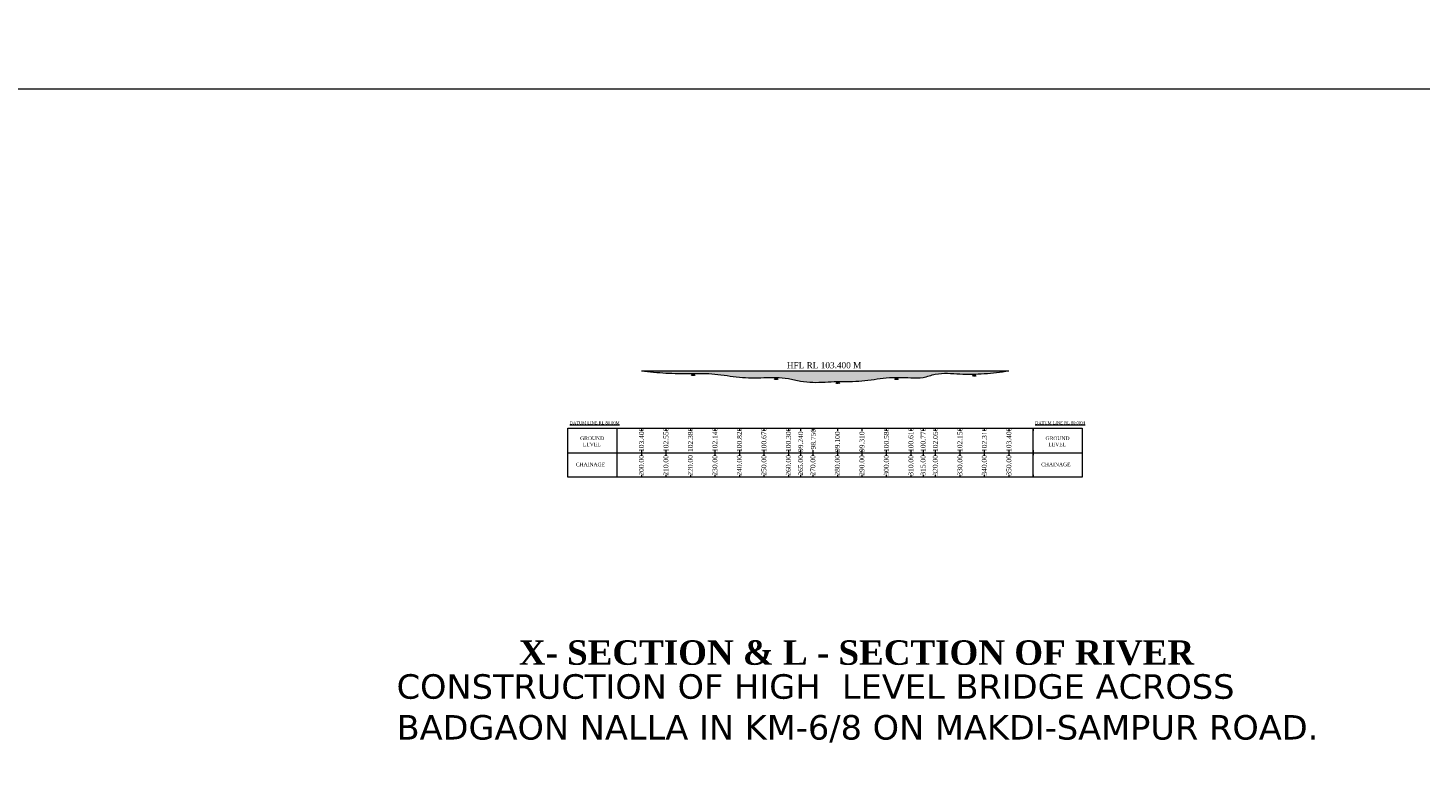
# Model space of a CAD drawing. Header units: millimetres. Extents: x -20950785 to 389010297, y -11535949 to 14056629.
# Tile 561 of 654: x 17953903 to 18522293, y 487182 to 795432. Entities that reach past the tile are written whole.
import ezdxf

# ---------------------------------------------------------------- set-up
doc = ezdxf.new("R2010")
doc.units = ezdxf.units.MM
doc.header["$LTSCALE"] = 60
doc.header["$MEASUREMENT"] = 0
doc.linetypes.add('ACAD_ISO03W100', pattern=[30, 12, -18])
doc.layers.add('PDF_H.F.L.', color=7, linetype='ACAD_ISO03W100')
doc.styles.add('Annotative', font='arial.ttf')

msp = doc.modelspace()

# ---------------------------------------------------------------- hatches: boundary and pattern name
at = {"linetype": 'Continuous', "lineweight": 9, "ltscale": 2}
h = msp.add_hatch(dxfattribs=at)
h.set_pattern_fill('DASH', scale=5000)
edge = h.paths.add_edge_path()
edge.add_spline(control_points=[(18308788.54, 652766.76), (18310640.8, 652765.73), (18314171.88, 652631.06), (18319463.29, 652452.38), (18325937.83, 654979.21), (18332954.83, 654100.33), (18338134.77, 654052.33), (18340014.67, 654101.78)], knot_values=[104798.10636198, 104798.10636198, 104798.10636198, 104798.10636198, 110358.868882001, 115361.428226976, 120522.668388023, 130701.568132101, 136485.270525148, 136485.270525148, 136485.270525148, 136485.270525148], degree=3, periodic=0)
edge.add_line((18340014.67, 654101.78), (18340016.4, 654105.37))
edge.add_line((18340016.4, 654105.37), (18340018, 654101.87))
edge.add_spline(control_points=[(18340018, 654101.87), (18340060.96, 654103), (18340103.93, 654104.17), (18340146.9, 654105.37)], knot_values=[136488.685376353, 136488.685376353, 136488.685376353, 136488.685376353, 136620.87024936, 136620.87024936, 136620.87024936, 136620.87024936], degree=3, periodic=0)
edge.add_spline(control_points=[(18340146.9, 654105.37), (18341548.34, 654144.56), (18346226.14, 654398.39), (18351013.73, 654998.16), (18354365, 655418)], knot_values=[136620.87024936, 136620.87024936, 136620.87024936, 136620.87024936, 140932.188836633, 150991.4184294, 150991.4184294, 150991.4184294, 150991.4184294], degree=3, periodic=0)
edge.add_line((18354365, 655418), (18204365, 655418))
edge.add_spline(control_points=[(18204365, 655418), (18207695.84, 655080.86), (18214346.04, 654407.75), (18221327.57, 654376.73), (18224969.03, 654401.89), (18225271.08, 654403.96)], knot_values=[0, 0, 0, 0, 10036.059983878, 20037.504879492, 20942.088649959, 20942.088649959, 20942.088649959, 20942.088649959], degree=3, periodic=0)
edge.add_line((18225271.08, 654403.96), (18225271.98, 654405.83))
edge.add_line((18225271.98, 654405.83), (18225272.83, 654403.97))
edge.add_spline(control_points=[(18225272.83, 654403.97), (18225315.89, 654404.27), (18225358.95, 654404.56), (18225402.01, 654404.86)], knot_values=[20943.836584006, 20943.836584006, 20943.836584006, 20943.836584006, 21072.793431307, 21072.793431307, 21072.793431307, 21072.793431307], degree=3, periodic=0)
edge.add_line((18225402.01, 654404.86), (18225402.48, 654405.83))
edge.add_line((18225402.48, 654405.83), (18225402.92, 654404.86))
edge.add_spline(control_points=[(18225402.92, 654404.86), (18228397.03, 654425.3), (18234761.62, 654456.6), (18244312.24, 652461.05), (18252691.63, 652634.46), (18257742.21, 652781.71), (18259422.94, 652747.77)], knot_values=[21073.703522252, 21073.703522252, 21073.703522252, 21073.703522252, 30040.384464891, 40127.128240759, 50128.253177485, 55160.462690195, 55160.462690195, 55160.462690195, 55160.462690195], degree=3, periodic=0)
edge.add_line((18225545.42, 654405.71), (18225545.48, 654405.83))
edge.add_line((18225545.48, 654405.83), (18225545.54, 654405.71))
edge.add_spline(control_points=[(18225402.92, 654404.86), (18228397.03, 654425.3), (18234761.62, 654456.6), (18244312.24, 652461.05), (18252691.63, 652634.46), (18257742.21, 652781.71), (18259422.94, 652747.77)], knot_values=[21073.703522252, 21073.703522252, 21073.703522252, 21073.703522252, 30040.384464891, 40127.128240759, 50128.253177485, 55160.462690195, 55160.462690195, 55160.462690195, 55160.462690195], degree=3, periodic=0)
edge.add_line((18259422.94, 652747.77), (18259422.94, 652747.78))
edge.add_line((18259422.94, 652747.78), (18259422.95, 652747.77))
edge.add_spline(control_points=[(18259422.95, 652747.77), (18259465.84, 652746.91), (18259508.73, 652745.99), (18259551.61, 652745.01)], knot_values=[55160.467595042, 55160.467595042, 55160.467595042, 55160.467595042, 55288.896661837, 55288.896661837, 55288.896661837, 55288.896661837], degree=3, periodic=0)
edge.add_line((18259551.65, 652745.09), (18259552.94, 652747.78))
edge.add_line((18259552.94, 652747.78), (18259554.24, 652744.95))
edge.add_spline(control_points=[(18259554.24, 652744.95), (18259600.49, 652743.9), (18259646.73, 652742.78), (18259692.96, 652741.59)], knot_values=[55291.519179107, 55291.519179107, 55291.519179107, 55291.519179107, 55430.036143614, 55430.036143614, 55430.036143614, 55430.036143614], degree=3, periodic=0)
edge.add_line((18259693.01, 652741.69), (18259695.94, 652747.78))
edge.add_line((18259695.94, 652747.78), (18259698.84, 652741.44))
edge.add_spline(control_points=[(18259698.84, 652741.44), (18261267.29, 652700.99), (18264522.29, 652456.25), (18269308.36, 651107.34), (18275991.23, 650518.43), (18280951.53, 651017.91), (18284250.31, 651114.73)], knot_values=[55435.910639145, 55435.910639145, 55435.910639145, 55435.910639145, 60135.095836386, 65246.220957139, 70270.173584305, 80161.66630418, 80161.66630418, 80161.66630418, 80161.66630418], degree=3, periodic=0)
edge.add_line((18284250.31, 651114.73), (18284253.97, 651122.33))
edge.add_line((18284253.97, 651122.33), (18284257.36, 651114.94))
edge.add_spline(control_points=[(18284257.36, 651114.94), (18284293.24, 651115.99), (18284334.99, 651117.17), (18284376.75, 651118.32), (18284382.62, 651118.49)], knot_values=[80168.710971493, 80168.710971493, 80168.710971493, 80168.710971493, 80276.296709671, 80293.906141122, 80293.906141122, 80293.906141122, 80293.906141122], degree=3, periodic=0)
edge.add_line((18284382.65, 651118.54), (18284384.47, 651122.33))
edge.add_line((18284384.47, 651122.33), (18284386.19, 651118.58))
edge.add_spline(control_points=[(18284386.19, 651118.58), (18284433.28, 651119.87), (18284480.37, 651121.11), (18284527.46, 651122.3)], knot_values=[80297.474607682, 80297.474607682, 80297.474607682, 80297.474607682, 80438.657791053, 80438.657791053, 80438.657791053, 80438.657791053], degree=3, periodic=0)
edge.add_line((18284527.49, 651122.38), (18284527.47, 651122.33))
edge.add_line((18284527.47, 651122.33), (18284527.49, 651122.3))
edge.add_spline(control_points=[(18284527.49, 651122.3), (18287809.55, 651205.4), (18294471.63, 650910.44), (18302302.62, 652585.14), (18306937.44, 652755.22), (18308228.47, 652764.86)], knot_values=[80438.687122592, 80438.687122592, 80438.687122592, 80438.687122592, 90278.501466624, 100358.823882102, 104237.441549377, 104237.441549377, 104237.441549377, 104237.441549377], degree=3, periodic=0)
edge.add_line((18308228.47, 652764.86), (18308235.87, 652780.23))
edge.add_line((18308235.87, 652780.23), (18308242.85, 652764.97))
edge.add_spline(control_points=[(18308242.85, 652764.97), (18308281.69, 652765.25), (18308320.53, 652765.5), (18308359.38, 652765.71)], knot_values=[104251.84632152, 104251.84632152, 104251.84632152, 104251.84632152, 104368.52687992, 104368.52687992, 104368.52687992, 104368.52687992], degree=3, periodic=0)
edge.add_line((18308359.4, 652765.76), (18308366.37, 652780.23))
edge.add_line((18308366.37, 652780.23), (18308372.98, 652765.78))
edge.add_spline(control_points=[(18308372.98, 652765.78), (18308416.21, 652766.01), (18308459.45, 652766.2), (18308502.69, 652766.35)], knot_values=[104382.145348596, 104382.145348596, 104382.145348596, 104382.145348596, 104512.003336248, 104512.003336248, 104512.003336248, 104512.003336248], degree=3, periodic=0)
edge.add_line((18308502.72, 652766.41), (18308509.37, 652780.23))
edge.add_line((18308509.37, 652780.23), (18308515.7, 652766.39))
edge.add_spline(control_points=[(18308515.7, 652766.39), (18308554.75, 652766.52), (18308593.79, 652766.62), (18308632.85, 652766.68)], knot_values=[104525.030573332, 104525.030573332, 104525.030573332, 104525.030573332, 104642.290312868, 104642.290312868, 104642.290312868, 104642.290312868], degree=3, periodic=0)
edge.add_line((18308632.87, 652766.73), (18308639.37, 652780.23))
edge.add_line((18308639.37, 652780.23), (18308645.56, 652766.7))
edge.add_spline(control_points=[(18308645.56, 652766.7), (18308689, 652766.76), (18308732.44, 652766.78), (18308775.89, 652766.76)], knot_values=[104655.019318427, 104655.019318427, 104655.019318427, 104655.019318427, 104785.449140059, 104785.449140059, 104785.449140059, 104785.449140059], degree=3, periodic=0)
edge.add_line((18308775.92, 652766.82), (18308782.37, 652780.23))
edge.add_line((18308782.37, 652780.23), (18308788.54, 652766.76))

# ---------------------------------------------------------------- linework, layer by layer
at = {"color": 7, "linetype": 'Continuous', "lineweight": 9, "ltscale": 2}
for p, q in [((12735258, 770552.5), (25225962.5, 770552.5)), ((18224867.98, 653567.33), (18225271.98, 654405.83)), ((18224998.48, 653567.33), (18225402.48, 654405.83)), ((18225141.48, 653567.33), (18225545.48, 654405.83)), ((18225271.48, 653567.33), (18225675.48, 654405.83)), ((18225271.98, 654405.83), (18225655.48, 653567.33)), ((18225402.48, 654405.83), (18225785.98, 653567.33)), ((18225414.48, 653567.33), (18225818.48, 654405.83)), ((18225545.48, 654405.83), (18225928.98, 653567.33)), ((18225675.48, 654405.83), (18226058.98, 653567.33)), ((18225818.48, 654405.83), (18226201.98, 653567.33)), ((18339612.4, 653266.87), (18340016.4, 654105.37)), ((18339742.9, 653266.87), (18340146.9, 654105.37)), ((18339885.9, 653266.87), (18340289.9, 654105.37)), ((18340015.9, 653266.87), (18340419.9, 654105.37)), ((18340016.4, 654105.37), (18340399.9, 653266.87)), ((18340146.9, 654105.37), (18340530.4, 653266.87)), ((18340158.9, 653266.87), (18340562.9, 654105.37)), ((18340289.9, 654105.37), (18340673.4, 653266.87)), ((18340419.9, 654105.37), (18340803.4, 653266.87)), ((18340562.9, 654105.37), (18340946.4, 653266.87)), ((18258745.44, 651909.28), (18259149.44, 652747.78)), ((18258875.94, 651909.28), (18259279.94, 652747.78)), ((18259018.94, 651909.28), (18259422.94, 652747.78)), ((18259148.94, 651909.28), (18259552.94, 652747.78)), ((18259149.44, 652747.78), (18259532.94, 651909.28)), ((18259279.94, 652747.78), (18259663.44, 651909.28)), ((18259291.94, 651909.28), (18259695.94, 652747.78)), ((18259422.94, 652747.78), (18259806.44, 651909.28)), ((18259552.94, 652747.78), (18259936.44, 651909.28)), ((18259695.94, 652747.78), (18260079.44, 651909.28)), ((18283849.97, 650283.83), (18284253.97, 651122.33)), ((18283980.47, 650283.83), (18284384.47, 651122.33)), ((18284123.47, 650283.83), (18284527.47, 651122.33)), ((18284253.47, 650283.83), (18284657.47, 651122.33)), ((18284253.97, 651122.33), (18284637.47, 650283.83)), ((18284384.47, 651122.33), (18284767.97, 650283.83)), ((18284396.47, 650283.83), (18284800.47, 651122.33)), ((18284527.47, 651122.33), (18284910.97, 650283.83)), ((18284657.47, 651122.33), (18285040.97, 650283.83)), ((18284800.47, 651122.33), (18285183.97, 650283.83)), ((18307831.87, 651941.73), (18308235.87, 652780.23)), ((18307962.37, 651941.73), (18308366.37, 652780.23)), ((18308105.37, 651941.73), (18308509.37, 652780.23)), ((18308235.37, 651941.73), (18308639.37, 652780.23)), ((18308235.87, 652780.23), (18308619.37, 651941.73)), ((18308366.37, 652780.23), (18308749.87, 651941.73)), ((18308378.37, 651941.73), (18308782.37, 652780.23)), ((18308509.37, 652780.23), (18308892.87, 651941.73)), ((18308639.37, 652780.23), (18309022.87, 651941.73)), ((18308782.37, 652780.23), (18309165.87, 651941.73)), ((18174365, 632018), (18194365, 632018)), ((18174365, 612018), (18174365, 632018)), ((18194365, 632018), (18194365, 612018)), ((18194365, 632018), (18224365, 632018)), ((18204365, 632018), (18204365, 631018)), ((18214365, 632018), (18214365, 631018)), ((18224365, 632018), (18244365, 632018)), ((18224365, 632018), (18224365, 631018)), ((18234365, 632018), (18234365, 631018)), ((18244365, 632018), (18264365, 632018)), ((18244365, 632018), (18244365, 631018)), ((18254365, 632018), (18254365, 631018)), ((18264365, 632018), (18284365, 632018)), ((18264365, 632018), (18264365, 631018)), ((18269365, 632018), (18269365, 631018)), ((18274365, 632018), (18274365, 631018)), ((18284365, 632018), (18304365, 632018)), ((18284365, 632018), (18284365, 631018)), ((18294365, 632018), (18294365, 631018)), ((18304365, 632018), (18324365, 632018)), ((18304365, 632018), (18304365, 631018)), ((18314365, 632018), (18314365, 631018)), ((18319365, 632018), (18319365, 631018)), ((18324365, 632018), (18344365, 632018)), ((18324365, 632018), (18324365, 631018)), ((18334365, 632018), (18334365, 631018)), ((18344365, 632018), (18344365, 631018)), ((18344365, 632018), (18364365, 632018)), ((18354365, 632018), (18354365, 631018)), ((18364365, 632018), (18364365, 631018)), ((18364365, 632018), (18384365, 632018)), ((18364365, 632018), (18384365, 632018)), ((18364365, 612018), (18364365, 632018)), ((18384365, 632018), (18384365, 612018)), ((18364365, 623018), (18364365, 621018)), ((18364365, 622018), (18384365, 622018)), ((18194365, 612018), (18174365, 612018)), ((18194365, 613018), (18194365, 612018)), ((18224365, 612018), (18194365, 612018)), ((18204365, 613018), (18204365, 612018)), ((18214365, 613018), (18214365, 612018)), ((18224365, 613018), (18224365, 612018)), ((18244365, 612018), (18224365, 612018)), ((18234365, 613018), (18234365, 612018)), ((18244365, 613018), (18244365, 612018)), ((18264365, 612018), (18244365, 612018)), ((18254365, 613018), (18254365, 612018)), ((18264365, 613018), (18264365, 612018)), ((18284365, 612018), (18264365, 612018)), ((18269365, 613018), (18269365, 612018)), ((18274365, 613018), (18274365, 612018)), ((18284365, 613018), (18284365, 612018)), ((18304365, 612018), (18284365, 612018)), ((18294365, 613018), (18294365, 612018)), ((18304365, 613018), (18304365, 612018)), ((18324365, 612018), (18304365, 612018)), ((18314365, 613018), (18314365, 612018)), ((18319365, 613018), (18319365, 612018)), ((18324365, 613018), (18324365, 612018)), ((18344365, 612018), (18324365, 612018)), ((18334365, 613018), (18334365, 612018)), ((18344365, 613018), (18344365, 612018)), ((18364365, 612018), (18344365, 612018)), ((18354365, 613018), (18354365, 612018)), ((18374365, 612018), (18354365, 612018)), ((18364365, 613018), (18364365, 612018)), ((18384365, 612018), (18364365, 612018))]:
    msp.add_line(p, q, dxfattribs=at)
at = {"color": 7, "lineweight": 9, "ltscale": 2}
msp.add_line((18204365, 655418), (18354365, 655418), dxfattribs=at)
at = {"linetype": 'Continuous', "lineweight": 9}
for p, q in [((18174365, 622018), (18384365, 622018)), ((18204365, 623018), (18204365, 621018)), ((18214365, 623018), (18214365, 621018)), ((18234365, 623018), (18234365, 621018)), ((18244365, 623018), (18244365, 621018)), ((18254365, 623018), (18254365, 621018)), ((18264365, 623018), (18264365, 621018)), ((18269365, 623018), (18269365, 621018)), ((18274365, 623018), (18274365, 621018)), ((18284365, 623018), (18284365, 621018)), ((18294365, 623018), (18294365, 621018)), ((18304365, 623018), (18304365, 621018)), ((18314365, 623018), (18314365, 621018)), ((18319365, 623018), (18319365, 621018)), ((18324365, 623018), (18324365, 621018)), ((18334365, 623018), (18334365, 621018)), ((18344365, 623018), (18344365, 621018)), ((18354365, 623018), (18354365, 621018))]:
    msp.add_line(p, q, dxfattribs=at)
at = {"color": 7, "linetype": 'Continuous', "lineweight": 9, "ltscale": 2}
msp.add_open_spline([(18204365, 655418), (18207695.84, 655080.86), (18214346.04, 654407.75), (18224360.7, 654363.25), (18234421, 654527.77), (18244312.24, 652461.05), (18254351.03, 652668.8), (18262809.85, 652938.89), (18269308.36, 651107.34), (18276029.48, 650515.06), (18284354.04, 651365.43), (18294418.2, 650899.01), (18304316.87, 653015.91), (18312678.04, 652681.5), (18319463.29, 652452.38), (18325937.83, 654979.21), (18334432.02, 653915.31), (18344254.1, 654151.33), (18351013.73, 654998.16), (18354365, 655418)], degree=3, knots=[0, 0, 0, 0, 10036.059983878, 20037.504879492, 30040.384464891, 40127.128240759, 50128.253177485, 60135.095836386, 65246.220957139, 70270.173584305, 80276.296709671, 90278.501466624, 100358.823882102, 110358.868882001, 115361.428226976, 120522.668388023, 130701.568132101, 140932.188836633, 150991.4184294, 150991.4184294, 150991.4184294, 150991.4184294], dxfattribs=at)

# ---------------------------------------------------------------- texts
at = {"color": 7, "linetype": 'Continuous', "lineweight": 9, "char_height": 2000, "attachment_point": 1, "rotation": 270, "style": 'Annotative'}
for insert in [(18195512.02, 1504545.1), (18195512.02, 1074680.1)]:
    msp.add_mtext_dynamic_manual_height_columns('\\pi3721.38129;RCC BOX TYPE \\P\\pi6282.77284;ABUTMENT', width=27876.5961, gutter_width=1000, heights=[0], dxfattribs=dict(at, insert=insert))
at = {"linetype": 'Continuous', "lineweight": 9}
for s, insert, char_height, attachment_point in [('{\\fTimes New Roman|b0|i0|c0|p18;HFL RL 103.400 M}', (18263743, 657724.73), 2500, 4), ('{\\fTimes New Roman|b0|i0|c0|p18;\\LDATUM LINE RL 80.00M}', (18175119.52, 634837.23), 1200, 1), ('{\\fTimes New Roman|b0|i0|c0|p18;\\LDATUM LINE RL 80.00M}', (18365119.52, 634837.23), 1200, 1), ('{\\fTimes New Roman|b0|i0|c0|p18;GROUND\\P  LEVEL}', (18179359.17, 628688.04), 1500, 1), ('{\\fTimes New Roman|b0|i0|c0|p18;GROUND\\P  LEVEL}', (18369359.17, 628688.04), 1500, 1), ('{\\fTimes New Roman|b0|i0|c0|p18;CHAINAGE}', (18177588.32, 617992.97), 1500, 1), ('{\\fTimes New Roman|b0|i0|c0|p18;CHAINAGE}', (18367588.32, 617992.97), 1500, 1)]:
    msp.add_mtext(s, dxfattribs=dict(at, insert=insert, char_height=char_height, attachment_point=attachment_point))
at = {"linetype": 'Continuous', "lineweight": 9, "char_height": 2000, "attachment_point": 1, "rotation": 90}
for s, insert in [('{\\fTimes New Roman|b0|i0|c0|p18;103.400}', (18203393.08, 622330.65)), ('{\\fTimes New Roman|b0|i0|c0|p18;102.550}', (18213393.08, 622330.65)), ('{\\fTimes New Roman|b0|i0|c0|p18;102.380}', (18223393.08, 622330.65)), ('{\\fTimes New Roman|b0|i0|c0|p18;102.140}', (18233393.08, 622330.65)), ('{\\fTimes New Roman|b0|i0|c0|p18;100.820}', (18243393.08, 622330.65)), ('{\\fTimes New Roman|b0|i0|c0|p18;100.670}', (18253393.08, 622330.65)), ('{\\fTimes New Roman|b0|i0|c0|p18;100.300}', (18263393.08, 622330.65)), ('{\\fTimes New Roman|b0|i0|c0|p18;98.750}', (18273569.94, 623350.06)), ('{\\fTimes New Roman|b0|i0|c0|p18;100.580}', (18303393.08, 622330.65)), ('{\\fTimes New Roman|b0|i0|c0|p18;100.610}', (18313393.08, 622330.65)), ('{\\fTimes New Roman|b0|i0|c0|p18;100.770}', (18318393.08, 622330.65)), ('{\\fTimes New Roman|b0|i0|c0|p18;102.050}', (18323393.08, 622330.65)), ('{\\fTimes New Roman|b0|i0|c0|p18;102.150}', (18333393.08, 622330.65)), ('{\\fTimes New Roman|b0|i0|c0|p18;102.310}', (18343393.08, 622330.65)), ('{\\fTimes New Roman|b0|i0|c0|p18;103.400}', (18353393.08, 622330.65)), ('{\\fTimes New Roman|b0|i0|c0|p18;99.240}', (18268393.08, 622330.65)), ('{\\fTimes New Roman|b0|i0|c0|p18;99.100}', (18283393.08, 622330.65)), ('{\\fTimes New Roman|b0|i0|c0|p18;99.310}', (18293393.08, 622330.65)), ('{\\fTimes New Roman|b0|i0|c0|p18;200.00}', (18203357.32, 612674.57)), ('{\\fTimes New Roman|b0|i0|c0|p18;210.00}', (18213357.32, 612674.57)), ('{\\fTimes New Roman|b0|i0|c0|p18;220.00}', (18223357.32, 612674.57)), ('{\\fTimes New Roman|b0|i0|c0|p18;230.00}', (18233357.32, 612674.57)), ('{\\fTimes New Roman|b0|i0|c0|p18;240.00}', (18243357.32, 612674.57)), ('{\\fTimes New Roman|b0|i0|c0|p18;250.00}', (18253357.32, 612674.57)), ('{\\fTimes New Roman|b0|i0|c0|p18;260.00}', (18263357.32, 612674.57)), ('{\\fTimes New Roman|b0|i0|c0|p18;265.00}', (18268357.32, 612674.57)), ('{\\fTimes New Roman|b0|i0|c0|p18;270.00}', (18273357.32, 612674.57)), ('{\\fTimes New Roman|b0|i0|c0|p18;280.00}', (18283357.32, 612674.57)), ('{\\fTimes New Roman|b0|i0|c0|p18;290.00}', (18293357.32, 612633.71)), ('{\\fTimes New Roman|b0|i0|c0|p18;300.00}', (18303357.32, 612674.57)), ('{\\fTimes New Roman|b0|i0|c0|p18;310.00}', (18313357.32, 612674.57)), ('{\\fTimes New Roman|b0|i0|c0|p18;315.00}', (18318357.32, 612674.57)), ('{\\fTimes New Roman|b0|i0|c0|p18;320.00}', (18323357.32, 612674.57)), ('{\\fTimes New Roman|b0|i0|c0|p18;330.00}', (18333357.32, 612674.57)), ('{\\fTimes New Roman|b0|i0|c0|p18;340.00}', (18343357.32, 612674.57)), ('{\\fTimes New Roman|b0|i0|c0|p18;350.00}', (18353357.32, 612674.57))]:
    msp.add_mtext(s, dxfattribs=dict(at, insert=insert))
at = {"layer": 'PDF_H.F.L.', "color": 7, "linetype": 'Continuous', "lineweight": 9, "char_height": 10000, "attachment_point": 1}
for s, insert, width in [('{\\fTimes New Roman|b1|i0|c0|p18;X- SECTION & L - SECTION OF RIVER}', (18154343.83, 545478.84), 277468.4004), ('{\\fVerdana|b0|i0|c0|p34;CONSTRUCTION OF HIGH  LEVEL BRIDGE ACROSS BADGAON NALLA IN KM-6/8 ON MAKDI-SAMPUR ROAD.\\fTimes New Roman|b0|i0|c0|p18;   }', (18104430.5, 531635.73, -61369.65), 408645.9245)]:
    msp.add_mtext(s, dxfattribs=dict(at, insert=insert, width=width))

doc.saveas('drawing.dxf')
